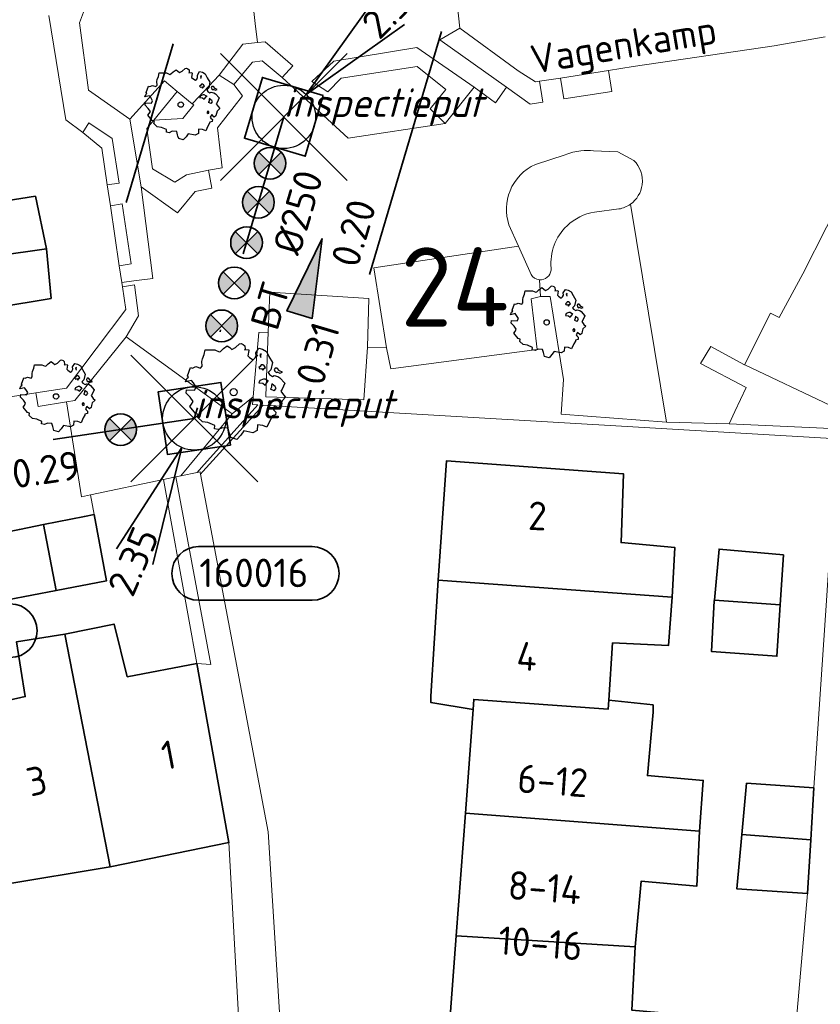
# Model space of a CAD drawing. Header units: metres. Extents: x 152391 to 157968, y 462336 to 467280.
# Tile 436 of 656: x 153842 to 153880, y 466504 to 466550. Entities that reach past the tile are written whole.
import ezdxf
from ezdxf.enums import TextEntityAlignment as Align

# ---------------------------------------------------------------- set-up
doc = ezdxf.new("R2010")
doc.units = ezdxf.units.M
doc.header["$LTSCALE"] = 0.75
doc.header["$PDMODE"] = 3
doc.header["$PDSIZE"] = 3
doc.linetypes.add('RI-VWA_BETON', pattern=[19, 9, -5, 0, -5])
doc.layers.get('0').update_dxf_attribs({"lineweight": 25})
doc.layers.get('defpoints').update_dxf_attribs({"lineweight": 25})
for name, color, linetype, lineweight in [('B-GV-GR-BOOM-S', 252, 'Continuous', 25), ('B-WE-GR-BEPLANTING_CULTUUR_BOSPLANTSOEN-GV', 251, 'Continuous', 18), ('B-WE-GR-GROENVOORZIENING-GV', 251, 'Continuous', 18), ('B-WE-GR-HAAG-GV', 251, 'Continuous', 13), ('B-WE-OG-BEBOUWING-GV', 6, 'Continuous', 35), ('B-WE-OG-BEBOUWING-T18', 1, 'Continuous', 18), ('B-WE-OG-TOPOGRAFIE-T18', 1, 'Continuous', 18), ('B-WE-VH-VERHARDING_BETONSTRAATSTEEN-GV', 251, 'Continuous', 18), ('B-WE-VH-VERHARDING_TEGEL-GV', 251, 'Continuous', 18), ('N-OI-RI-T50', 130, 'Continuous', 50), ('N-OI-RI-VWA_PUTNUMMER-S @ 0.75', 36, 'Continuous', 35), ('N-OI-RI-VWA_RIOOLPUT_INSPECTIEPUT-S', 36, 'Continuous', 35), ('N-OI-RI-VWA_STROOMRICHTING-S @ 0.75', 36, 'Continuous', 35), ('N-OI-RI-VWA_TRANSPORTLEIDING_BETON_250-G', 36, 'RI-VWA_BETON', 35), ('N-RO-KG-GRENS_WERK-G', 7, 'XX-WERKGRENS', 35)]:
    doc.layers.add(name, color=color, linetype=linetype, lineweight=lineweight)
doc.layers.add('inspectieput', color=7, linetype='Continuous', plot=False)
doc.layers.add('N-OI-RI-VRIJVERVAL_HULPSTUK-S', color=210, linetype='Continuous', lineweight=35, plot=False)
doc.styles.add('NLCS-ISO', font='isocpeur.ttf')
doc.styles.add('NLCS-ISO-M750-T18', font='NLCS-ISO.ttf', dxfattribs={"height": 1.35})
doc.styles.add('NLCS-ISO-M750-T18_CURSIEF', font='NLCS-ISO.ttf', dxfattribs={"oblique": 15, "height": 1.35})
doc.styles.add('NLCS-ISO-M750-T50', font='NLCS-ISO.ttf', dxfattribs={"height": 3.75})
doc.linetypes.add('XX-WERKGRENS', pattern='A,0,[137,NLCS.SHX,S=0.1,R=0,X=-1.1,Y=-1.35],-6', length=6)

# ---------------------------------------------------------------- blocks, each defined once
blk = doc.blocks.new('*U103')
at = {"ltscale": 0.1}
blk.add_hatch(color=256, dxfattribs=at).paths.add_polyline_path([(2.5, 0), (-2.5, -0.833), (-2.5, 0.833)])
at = {"ltscale": 0.1, "flags": 128}
blk.add_lwpolyline([(2.5, 0), (-2.5, -0.833), (-2.5, 0.833)], close=True, dxfattribs=at)
at = {"ltscale": 0.1, "style": 'NLCS-ISO'}
for tag, p in [('BOBL', (-9.14, -3.24)), ('MAT', (-1, -3.74))]:
    blk.add_attdef(tag, text='', height=1.8, dxfattribs=at).set_placement(p, align=Align.BOTTOM_RIGHT)
for tag, p in [('BOBR', (6.59, -3.241)), ('DIA', (1, -3.74))]:
    blk.add_attdef(tag, text='', height=1.8, dxfattribs=at).set_placement(p, align=Align.BOTTOM_LEFT)
at = {"layer": 'defpoints', "ltscale": 0.1, "style": 'NLCS-ISO', "flags": 1}
blk.add_attdef('JVA', text='', height=1.8, dxfattribs=at).set_placement((0, -1), align=Align.TOP_CENTER)
blk = doc.blocks.new('*U223')
at = {"ltscale": 0.1}
blk.add_hatch(color=256, dxfattribs=at).paths.add_polyline_path([(2.5, 0), (-2.5, -0.833), (-2.5, 0.833)])
at = {"ltscale": 0.1, "flags": 128}
blk.add_lwpolyline([(2.5, 0), (-2.5, -0.833), (-2.5, 0.833)], close=True, dxfattribs=at)
at = {"ltscale": 0.1, "style": 'NLCS-ISO'}
for tag, p in [('MAT', (-1, 0.5)), ('BOBL', (-2.561, -3.24))]:
    blk.add_attdef(tag, text='', height=1.8, dxfattribs=at).set_placement(p, align=Align.BOTTOM_RIGHT)
for tag, p in [('DIA', (1, 0.5)), ('BOBR', (1.293, -3.241))]:
    blk.add_attdef(tag, text='', height=1.8, dxfattribs=at).set_placement(p, align=Align.BOTTOM_LEFT)
at = {"layer": 'defpoints', "ltscale": 0.1, "style": 'NLCS-ISO', "flags": 1}
blk.add_attdef('JVA', text='', height=1.8, dxfattribs=at).set_placement((0, -1), align=Align.TOP_CENTER)
blk = doc.blocks.new('*U269')
for q in [(8.096, -5.125), (9.146, -2.856)]:
    blk.add_line((1.815, -0.84), q)
blk.add_lwpolyline([(24.943, -9.597), (17.785, -9.597, -1), (17.785, -6.213), (24.943, -6.213, -1)], format="xyb", close=True)
at = {"ltscale": 0.1, "style": 'NLCS-ISO'}
blk.add_attdef('PUTHGT', text='', height=1.8, rotation=335.16301, dxfattribs=at).set_placement((6.929, -3.238), align=Align.MIDDLE_LEFT)
blk.add_attdef('PUTNR', text='', height=1.8, dxfattribs=at).set_placement((21.467, -6.073), align=Align.MIDDLE_CENTER)
blk = doc.blocks.new('B-SRI-PUT_VWA-SO')
at = {"flags": 128}
blk.add_lwpolyline([(-2, 2), (2, 2), (2, -2), (-2, -2)], close=True, dxfattribs=at)
at = {"lineweight": -3, "flags": 128}
blk.add_lwpolyline([(2, -2), (2, 2), (-2, 2), (-2, -2)], close=True, dxfattribs=at)
at = {"lineweight": -3}
blk.add_circle((0, 0), 2, dxfattribs=at)
blk = doc.blocks.new('*U270')
for q in [(-4.908, -8.23), (-2.612, -9.219)]:
    blk.add_line((-0.792, -1.837), q)
blk.add_lwpolyline([(0.273, -11.465), (7.431, -11.465, 1), (7.431, -8.081), (0.273, -8.081, 1)], format="xyb", close=True)
at = {"ltscale": 0.1, "style": 'NLCS-ISO'}
blk.add_attdef('PUTHGT', text='', height=1.8, rotation=66.68685, dxfattribs=at).set_placement((-4.711, -11.002), align=Align.MIDDLE_LEFT)
blk.add_attdef('PUTNR', text='', height=1.8, dxfattribs=at).set_placement((3.75, -7.941), align=Align.MIDDLE_CENTER)
blk = doc.blocks.new('*U398')
for q in [(5.834, 7.601), (7.601, 5.834)]:
    blk.add_line((1.414, 1.414), q)
blk.add_lwpolyline([(5.642, 13.146), (-1.516, 13.146, 1), (-1.516, 9.761), (5.642, 9.761, 1)], format="xyb", close=True)
at = {"ltscale": 0.1, "style": 'NLCS-ISO'}
blk.add_attdef('PUTHGT', text='', height=1.8, rotation=45, dxfattribs=at).set_placement((5.388, 5.428), align=Align.MIDDLE_LEFT)
blk.add_attdef('PUTNR', text='', height=1.8, dxfattribs=at).set_placement((2.165, 11.421), align=Align.MIDDLE_CENTER)
blk = doc.blocks.new('SRI-HULP')
h = blk.add_hatch(color=256)
h.dxf.hatch_style = 1
h.paths.add_polyline_path([(-0.707, 0.707, 0.198912), (-1, 0, 0.198912), (-0.707, -0.707), (0, 0)])
h = blk.add_hatch(color=256)
h.dxf.hatch_style = 1
h.paths.add_polyline_path([(1, 0, 0.198912), (0.707, 0.707), (0, 0), (0.707, -0.707, 0.198912)])
for p, q in [((-0.707, 0.707), (0.707, -0.707)), ((-0.707, -0.707), (0.707, 0.707))]:
    blk.add_line(p, q)
blk.add_circle((0, 0), 1)
blk = doc.blocks.new('ACMAP_ANN_TEMPLATE_type knoop')
at = {"layer": 'defpoints', "style": 'NLCS-ISO-M750-T18_CURSIEF', "oblique": 15}
blk.add_attdef('type_knoop', (0, 0), '', height=1.35, dxfattribs=at)
blk = doc.blocks.new('SGR-BOOM_21_30')
at = {"linetype": 'Continuous'}
for p, q in [((-1.051, 1.335), (-1.016, 1.499)), ((-1.016, 1.499), (-0.668, 1.499)), ((-0.668, 1.499), (-0.516, 1.433)), ((-0.516, 1.433), (-0.47, 1.45)), ((-0.47, 1.45), (-0.365, 1.548)), ((-0.365, 1.548), (-0.226, 1.647)), ((-0.226, 1.647), (-0.133, 1.581)), ((-0.133, 1.581), (-0.063, 1.515)), ((-0.063, 1.515), (0.065, 1.581)), ((0.065, 1.581), (0.205, 1.712)), ((0.205, 1.712), (0.263, 1.729)), ((0.263, 1.729), (0.333, 1.696)), ((0.333, 1.696), (0.391, 1.647)), ((0.402, 1.532), (0.379, 1.499)), ((0.379, 1.499), (0.53, 1.515)), ((0.391, 1.647), (0.402, 1.532)), ((0.542, 1.483), (0.507, 1.285)), ((0.53, 1.515), (0.542, 1.483)), ((0.786, 1.4), (0.891, 1.565)), ((0.798, 1.285), (0.786, 1.4)), ((0.891, 1.565), (1.019, 1.532)), ((1.019, 1.532), (1.158, 1.45)), ((1.158, 1.45), (1.251, 1.269)), ((-1.133, 1.088), (-1.109, 1.187)), ((-1.121, 0.924), (-1.133, 1.088)), ((-1.109, 1.187), (-1.051, 1.335)), ((0.507, 1.285), (0.565, 1.236)), ((0.565, 1.236), (0.693, 1.154)), ((0.693, 1.154), (0.751, 1.203)), ((0.751, 1.203), (0.798, 1.285)), ((0.972, 1.368), (0.926, 1.335)), ((0.926, 1.335), (0.949, 1.253)), ((0.972, 0.973), (0.937, 0.908)), ((0.949, 1.253), (0.961, 1.236)), ((0.961, 1.269), (0.972, 1.368)), ((1.03, 0.973), (0.972, 0.973)), ((1.077, 0.94), (1.03, 0.973)), ((1.124, 0.875), (1.077, 0.94)), ((1.251, 1.269), (1.379, 1.055)), ((1.379, 1.055), (1.321, 0.793)), ((-1.703, 0.365), (-1.656, 0.48)), ((-1.656, 0.48), (-1.598, 0.53)), ((-1.633, 0.579), (-1.528, 0.875)), ((-1.598, 0.53), (-1.633, 0.579)), ((-1.528, 0.875), (-1.458, 0.858)), ((-1.458, 0.858), (-1.342, 0.908)), ((-1.342, 0.908), (-1.179, 0.858)), ((-1.179, 0.858), (-1.121, 0.924)), ((0.937, 0.908), (0.891, 0.875)), ((0.891, 0.875), (0.926, 0.825)), ((0.926, 0.825), (0.984, 0.842)), ((0.984, 0.842), (1.03, 0.776)), ((1.03, 0.776), (1.077, 0.842)), ((1.077, 0.842), (1.124, 0.875)), ((1.321, 0.793), (1.228, 0.694)), ((1.228, 0.694), (1.275, 0.628)), ((1.275, 0.628), (1.379, 0.563)), ((1.379, 0.563), (1.438, 0.595)), ((1.472, 0.858), (1.438, 0.809)), ((1.438, 0.809), (1.461, 0.743)), ((1.438, 0.595), (1.565, 0.563)), ((1.461, 0.743), (1.531, 0.694)), ((1.542, 0.858), (1.472, 0.858)), ((1.531, 0.727), (1.635, 0.678)), ((1.531, 0.694), (1.542, 0.727)), ((1.624, 0.76), (1.542, 0.858)), ((1.565, 0.563), (1.635, 0.513)), ((1.728, 0.71), (1.624, 0.76)), ((1.635, 0.678), (1.728, 0.71)), ((1.635, 0.513), (1.81, 0.316)), ((-1.493, 0.415), (-1.703, 0.365)), ((-1.679, -0.029), (-1.668, 0.086)), ((-1.668, 0.086), (-1.389, 0.07)), ((-1.423, 0.333), (-1.493, 0.415)), ((-1.33, 0.185), (-1.423, 0.333)), ((-1.389, 0.07), (-1.33, 0.185)), ((0.926, 0.415), (0.891, 0.333)), ((0.891, 0.333), (1.03, 0.316)), ((1.054, 0.464), (0.926, 0.415)), ((1.03, 0.316), (1.112, 0.251)), ((1.112, 0.464), (1.054, 0.464)), ((1.217, 0.398), (1.112, 0.464)), ((1.112, 0.251), (1.205, 0.365)), ((1.205, 0.365), (1.24, 0.415)), ((1.344, 0.185), (1.31, 0.103)), ((1.434, 0.049), (1.31, 0.103)), ((1.356, 0.3), (1.344, 0.234)), ((1.344, 0.234), (1.344, 0.185)), ((1.426, 0.234), (1.356, 0.3)), ((1.472, 0.201), (1.426, 0.234)), ((1.434, 0.049), (1.507, 0.136)), ((1.507, 0.136), (1.472, 0.201)), ((1.717, 0.103), (1.67, 0.037)), ((1.67, 0.037), (1.763, -0.094)), ((1.81, 0.316), (1.717, 0.103)), ((-1.54, -0.177), (-1.679, -0.029)), ((-1.551, -0.505), (-1.493, -0.423)), ((-1.435, -0.324), (-1.54, -0.177)), ((-1.493, -0.423), (-1.435, -0.324)), ((1.286, -0.292), (1.24, -0.357)), ((1.24, -0.357), (1.251, -0.423)), ((1.263, -0.423), (1.333, -0.407)), ((1.333, -0.341), (1.286, -0.292)), ((1.333, -0.407), (1.333, -0.341)), ((1.682, -0.423), (1.658, -0.522)), ((1.717, -0.308), (1.682, -0.423)), ((1.845, -0.177), (1.717, -0.308)), ((1.763, -0.094), (1.845, -0.177)), ((-1.354, -0.752), (-1.551, -0.505)), ((-1.249, -0.784), (-1.354, -0.752)), ((-1.272, -0.899), (-1.249, -0.784)), ((-1.109, -1.047), (-1.272, -0.899)), ((1.356, -0.883), (1.286, -1.014)), ((1.368, -0.834), (1.356, -0.883)), ((1.484, -0.801), (1.368, -0.834)), ((1.461, -0.472), (1.391, -0.587)), ((1.391, -0.587), (1.426, -0.637)), ((1.426, -0.637), (1.496, -0.702)), ((1.577, -0.587), (1.461, -0.472)), ((1.496, -0.702), (1.484, -0.801)), ((1.658, -0.522), (1.577, -0.587)), ((-0.912, -1.08), (-1.109, -1.047)), ((-0.668, -1.179), (-0.912, -1.08)), ((-0.679, -1.294), (-0.668, -1.179)), ((-0.551, -1.326), (-0.679, -1.294)), ((-0.4, -1.261), (-0.551, -1.326)), ((-0.191, -1.277), (-0.4, -1.261)), ((-0.156, -1.425), (-0.191, -1.277)), ((0.356, -1.376), (0.251, -1.524)), ((0.682, -1.441), (0.356, -1.376)), ((0.833, -1.359), (0.682, -1.441)), ((0.844, -1.162), (0.833, -1.359)), ((1.03, -1.179), (0.844, -1.162)), ((1.182, -1.244), (1.03, -1.179)), ((1.286, -1.014), (1.182, -1.244)), ((-0.133, -1.491), (-0.156, -1.425)), ((-0.098, -1.606), (-0.133, -1.491)), ((0.112, -1.671), (-0.098, -1.606)), ((0.251, -1.524), (0.112, -1.671))]:
    blk.add_line(p, q, dxfattribs=at)
blk.add_circle((0, 0), 0.126, dxfattribs=at)
blk = doc.blocks.new('SGR-BOOM_31_50')
at = {"linetype": 'Continuous'}
for p, q in [((-1.402, 1.78), (-1.355, 1.999)), ((-1.355, 1.999), (-0.89, 1.999)), ((-0.89, 1.999), (-0.688, 1.911)), ((-0.688, 1.911), (-0.626, 1.933)), ((-0.626, 1.933), (-0.487, 2.064)), ((-0.487, 2.064), (-0.301, 2.196)), ((-0.301, 2.196), (-0.177, 2.108)), ((-0.177, 2.108), (-0.084, 2.02)), ((-0.084, 2.02), (0.087, 2.108)), ((0.087, 2.108), (0.273, 2.283)), ((0.273, 2.283), (0.351, 2.305)), ((0.351, 2.305), (0.444, 2.261)), ((0.444, 2.261), (0.521, 2.196)), ((0.537, 2.042), (0.506, 1.999)), ((0.506, 1.999), (0.707, 2.02)), ((0.521, 2.196), (0.537, 2.042)), ((0.723, 1.977), (0.676, 1.714)), ((0.707, 2.02), (0.723, 1.977)), ((1.048, 1.867), (1.188, 2.086)), ((1.064, 1.714), (1.048, 1.867)), ((1.188, 2.086), (1.358, 2.042)), ((1.358, 2.042), (1.545, 1.933)), ((1.545, 1.933), (1.669, 1.692)), ((-1.51, 1.451), (-1.479, 1.582)), ((-1.495, 1.232), (-1.51, 1.451)), ((-1.479, 1.582), (-1.402, 1.78)), ((0.676, 1.714), (0.754, 1.648)), ((0.754, 1.648), (0.924, 1.539)), ((0.924, 1.539), (1.002, 1.604)), ((1.002, 1.604), (1.064, 1.714)), ((1.296, 1.823), (1.234, 1.78)), ((1.234, 1.78), (1.265, 1.67)), ((1.265, 1.67), (1.281, 1.648)), ((1.281, 1.692), (1.296, 1.823)), ((1.669, 1.692), (1.839, 1.407)), ((1.839, 1.407), (1.762, 1.057)), ((-2.177, 0.772), (-2.038, 1.166)), ((-2.038, 1.166), (-1.944, 1.144)), ((-1.944, 1.144), (-1.789, 1.21)), ((-1.789, 1.21), (-1.572, 1.144)), ((-1.572, 1.144), (-1.495, 1.232)), ((1.25, 1.21), (1.188, 1.166)), ((1.188, 1.166), (1.234, 1.101)), ((1.234, 1.101), (1.312, 1.122)), ((1.296, 1.298), (1.25, 1.21)), ((1.374, 1.298), (1.296, 1.298)), ((1.312, 1.122), (1.374, 1.035)), ((1.436, 1.254), (1.374, 1.298)), ((1.374, 1.035), (1.436, 1.122)), ((1.498, 1.166), (1.436, 1.254)), ((1.436, 1.122), (1.498, 1.166)), ((1.762, 1.057), (1.638, 0.925)), ((1.963, 1.144), (1.917, 1.079)), ((1.917, 1.079), (1.948, 0.991)), ((1.948, 0.991), (2.041, 0.925)), ((2.056, 1.144), (1.963, 1.144)), ((2.041, 0.969), (2.18, 0.903)), ((2.041, 0.925), (2.056, 0.969)), ((2.165, 1.013), (2.056, 1.144)), ((2.304, 0.947), (2.165, 1.013)), ((2.18, 0.903), (2.304, 0.947)), ((-2.27, 0.487), (-2.208, 0.641)), ((-1.991, 0.553), (-2.27, 0.487)), ((-2.208, 0.641), (-2.131, 0.706)), ((-2.131, 0.706), (-2.177, 0.772)), ((-1.898, 0.444), (-1.991, 0.553)), ((1.234, 0.553), (1.188, 0.444)), ((1.405, 0.619), (1.234, 0.553)), ((1.483, 0.619), (1.405, 0.619)), ((1.622, 0.531), (1.483, 0.619)), ((1.483, 0.334), (1.607, 0.487)), ((1.607, 0.487), (1.653, 0.553)), ((1.638, 0.925), (1.7, 0.838)), ((1.7, 0.838), (1.839, 0.75)), ((1.839, 0.75), (1.917, 0.794)), ((1.917, 0.794), (2.087, 0.75)), ((2.087, 0.75), (2.18, 0.684)), ((2.18, 0.684), (2.413, 0.422)), ((-2.239, -0.038), (-2.224, 0.115)), ((-2.224, 0.115), (-1.851, 0.093)), ((-1.774, 0.246), (-1.898, 0.444)), ((-1.851, 0.093), (-1.774, 0.246)), ((1.188, 0.444), (1.374, 0.422)), ((1.374, 0.422), (1.483, 0.334)), ((1.793, 0.246), (1.746, 0.137)), ((1.911, 0.065), (1.746, 0.137)), ((1.808, 0.4), (1.793, 0.312)), ((1.793, 0.312), (1.793, 0.246)), ((1.901, 0.312), (1.808, 0.4)), ((1.963, 0.268), (1.901, 0.312)), ((1.911, 0.065), (2.01, 0.181)), ((2.01, 0.181), (1.963, 0.268)), ((2.289, 0.137), (2.227, 0.049)), ((2.227, 0.049), (2.351, -0.126)), ((2.413, 0.422), (2.289, 0.137)), ((-2.053, -0.235), (-2.239, -0.038)), ((-1.913, -0.433), (-2.053, -0.235)), ((-1.991, -0.564), (-1.913, -0.433)), ((1.715, -0.389), (1.653, -0.476)), ((1.777, -0.454), (1.715, -0.389)), ((1.777, -0.542), (1.777, -0.454)), ((2.289, -0.411), (2.242, -0.564)), ((2.459, -0.235), (2.289, -0.411)), ((2.351, -0.126), (2.459, -0.235)), ((-2.069, -0.673), (-1.991, -0.564)), ((-1.805, -1.002), (-2.069, -0.673)), ((1.653, -0.476), (1.669, -0.564)), ((1.684, -0.564), (1.777, -0.542)), ((1.948, -0.63), (1.855, -0.783)), ((1.855, -0.783), (1.901, -0.849)), ((1.901, -0.849), (1.994, -0.936)), ((2.103, -0.783), (1.948, -0.63)), ((2.211, -0.695), (2.103, -0.783)), ((2.242, -0.564), (2.211, -0.695)), ((-1.665, -1.046), (-1.805, -1.002)), ((-1.696, -1.199), (-1.665, -1.046)), ((-1.479, -1.396), (-1.696, -1.199)), ((-1.216, -1.44), (-1.479, -1.396)), ((1.715, -1.352), (1.576, -1.659)), ((1.808, -1.177), (1.715, -1.352)), ((1.824, -1.112), (1.808, -1.177)), ((1.979, -1.068), (1.824, -1.112)), ((1.994, -0.936), (1.979, -1.068)), ((-0.89, -1.571), (-1.216, -1.44)), ((-0.906, -1.725), (-0.89, -1.571)), ((-0.735, -1.769), (-0.906, -1.725)), ((-0.533, -1.681), (-0.735, -1.769)), ((-0.254, -1.703), (-0.533, -1.681)), ((-0.208, -1.9), (-0.254, -1.703)), ((0.475, -1.834), (0.335, -2.031)), ((0.909, -1.922), (0.475, -1.834)), ((1.11, -1.812), (0.909, -1.922)), ((1.126, -1.55), (1.11, -1.812)), ((1.374, -1.571), (1.126, -1.55)), ((1.576, -1.659), (1.374, -1.571)), ((-0.177, -1.988), (-0.208, -1.9)), ((-0.13, -2.141), (-0.177, -1.988)), ((0.149, -2.229), (-0.13, -2.141)), ((0.335, -2.031), (0.149, -2.229))]:
    blk.add_line(p, q, dxfattribs=at)
blk.add_circle((0, 0), 0.169, dxfattribs=at)

msp = doc.modelspace()

# ---------------------------------------------------------------- linework, layer by layer
at = {"layer": 'B-WE-GR-BEPLANTING_CULTUUR_BOSPLANTSOEN-GV'}
msp.add_lwpolyline([(153849.503, 466528.845), (153850.268, 466529.007), (153850.479, 466529.242), (153853.142, 466532.205), (153852.887, 466532.22), (153852.919, 466532.582), (153851.932, 466531.772), (153850.266, 466529.765)], close=True, dxfattribs=at)
at = {"layer": 'B-WE-GR-GROENVOORZIENING-GV'}
for points in [[(153866.466, 466547.503), (153866.272, 466547.473), (153865.457, 466547.997), (153862.695, 466550.016), (153861.75, 466549.461), (153864.903, 466547.219), (153866.024, 466546.422), (153866.617, 466546.514)], [(153853.127, 466549.331), (153852.441, 466549.258), (153851.311, 466547.798), (153852.013, 466547.356), (153852.898, 466548.414), (153853.346, 466548.469), (153854.301, 466547.68), (153854.793, 466548.234), (153853.486, 466549.369)], [(153862.029, 466547.112), (153861.292, 466546.205), (153861.997, 466545.513), (153863.373, 466547.226), (153860.663, 466549.095), (153856.734, 466548.455), (153855.698, 466547.495), (153856.451, 466547.003), (153857.091, 466547.659), (153860.672, 466548.197)], [(153869.725, 466548.02), (153867.455, 466547.657), (153867.605, 466546.668), (153869.878, 466547.021), (153869.727, 466548.01)], [(153847.631, 466542.515), (153849.338, 466541.284), (153850.174, 466542.292), (153850.97, 466542.45), (153850.811, 466543.298), (153849.767, 466543.087), (153849.223, 466542.732), (153848.17, 466543.37), (153847.9, 466545.265), (153848.223, 466545.664), (153849.326, 466547.028), (153848.723, 466547.521), (153847.098, 466545.706)], [(153848.223, 466545.664), (153849.593, 466545.746), (153850.114, 466546.384), (153850.04, 466546.444), (153849.326, 466547.028)], [(153846.025, 466542.604), (153846.58, 466542.692), (153846.261, 466544.798), (153845.157, 466545.536), (153844.863, 466545.083), (153845.768, 466544.343)], [(153846.171, 466541.615), (153846.592, 466538.772), (153847.159, 466538.865), (153846.73, 466541.703)], [(153846.738, 466537.783), (153846.896, 466536.714), (153844.097, 466532.988), (153842.654, 466532.773), (153842.761, 466532.125), (153844.104, 466532.339), (153844.49, 466532.401), (153846.91, 466535.415), (153847.497, 466536.42), (153847.305, 466537.875)], [(153848.679, 466528.671), (153850.251, 466519.971), (153850.914, 466519.924), (153849.273, 466528.797)]]:
    msp.add_lwpolyline(points, close=True, dxfattribs=at)
msp.add_lwpolyline([(153880.576, 466531.066), (153875.428, 466531.307), (153872.461, 466531.389), (153867.48, 466531.757), (153867.602, 466533.397), (153867.394, 466534.682), (153866.967, 466537.325), (153866.514, 466537.321), (153866.072, 466537.216), (153866.346, 466534.821), (153859.431, 466533.899), (153859.221, 466534.896), (153858.324, 466534.936), (153858.152, 466532.437), (153853.517, 466532.588), (153853.518, 466532.623), (153853.634, 466535.636), (153853.185, 466535.631), (153852.919, 466532.582), (153852.887, 466532.22), (153853.142, 466532.205), (153850.479, 466529.242), (153850.268, 466529.007), (153850.411, 466529.037), (153850.417, 466529.009), (153850.434, 466528.92), (153850.546, 466529.044), (153853.4, 466532.19), (153880.548, 466530.599)], dxfattribs=at)
at = {"layer": 'B-WE-GR-HAAG-GV'}
for points in [[(153866.466, 466547.503), (153866.272, 466547.473), (153865.457, 466547.997), (153862.695, 466550.016), (153861.75, 466549.461), (153864.903, 466547.219), (153866.024, 466546.422), (153866.617, 466546.514)], [(153853.127, 466549.331), (153852.441, 466549.258), (153851.311, 466547.798), (153852.013, 466547.356), (153852.898, 466548.414), (153853.346, 466548.469), (153854.301, 466547.68), (153854.793, 466548.234), (153853.486, 466549.369)], [(153862.029, 466547.112), (153861.292, 466546.205), (153861.997, 466545.513), (153863.373, 466547.226), (153860.663, 466549.095), (153856.734, 466548.455), (153855.698, 466547.495), (153856.451, 466547.003), (153857.091, 466547.659), (153860.672, 466548.197)], [(153869.725, 466548.02), (153867.455, 466547.657), (153867.605, 466546.668), (153869.878, 466547.021), (153869.727, 466548.01)], [(153847.631, 466542.515), (153849.338, 466541.284), (153850.174, 466542.292), (153850.97, 466542.45), (153850.811, 466543.298), (153849.767, 466543.087), (153849.223, 466542.732), (153848.17, 466543.37), (153847.9, 466545.265), (153848.223, 466545.664), (153849.326, 466547.028), (153848.723, 466547.521), (153847.098, 466545.706)], [(153844.863, 466545.083), (153845.768, 466544.343), (153846.025, 466542.604), (153846.58, 466542.692), (153846.261, 466544.798), (153845.157, 466545.536)], [(153846.592, 466538.772), (153847.159, 466538.865), (153846.73, 466541.703), (153846.171, 466541.615)], [(153846.738, 466537.783), (153846.896, 466536.714), (153844.097, 466532.988), (153842.654, 466532.773), (153842.761, 466532.125), (153844.104, 466532.339), (153844.49, 466532.401), (153846.91, 466535.415), (153847.497, 466536.42), (153847.305, 466537.875)], [(153848.679, 466528.671), (153850.251, 466519.971), (153850.914, 466519.924), (153849.273, 466528.797)]]:
    msp.add_lwpolyline(points, close=True, dxfattribs=at)
msp.add_lwpolyline([(153880.576, 466531.066), (153875.428, 466531.307), (153872.461, 466531.389), (153867.48, 466531.757), (153867.602, 466533.397), (153867.394, 466534.682), (153866.967, 466537.325), (153866.514, 466537.321), (153866.072, 466537.216), (153866.346, 466534.821), (153859.431, 466533.899), (153859.221, 466534.896), (153858.324, 466534.936), (153858.152, 466532.437), (153853.517, 466532.588), (153853.518, 466532.623), (153853.634, 466535.636), (153853.185, 466535.631), (153852.919, 466532.582), (153852.887, 466532.22), (153853.142, 466532.205), (153850.479, 466529.242), (153850.268, 466529.007), (153850.411, 466529.037), (153850.417, 466529.009), (153850.434, 466528.92), (153850.546, 466529.044), (153853.4, 466532.19), (153880.548, 466530.599)], dxfattribs=at)
at = {"layer": 'B-WE-OG-BEBOUWING-GV'}
for points in [[(153831.164, 466543.167), (153831.909, 466537.982), (153843.149, 466539.577), (153842.628, 466542.069), (153839.943, 466541.646), (153839.416, 466544.736), (153839.464, 466544.936), (153837.476, 466544.57), (153837.513, 466544.356), (153831.131, 466543.394)], [(153843.149, 466539.577), (153831.909, 466537.982), (153832.907, 466532.25), (153841.163, 466533.52), (153840.784, 466536.811), (153843.37, 466537.233)], [(153861.669, 466523.915), (153872.732, 466523.113), (153872.86, 466525.46), (153870.318, 466525.688), (153870.438, 466528.933), (153862.066, 466529.559)], [(153843.012, 466526.541), (153843.614, 466523.427), (153845.982, 466523.877), (153845.406, 466527.016), (153844.945, 466526.925)], [(153843.614, 466523.427), (153843.012, 466526.541), (153841.869, 466526.314), (153840.683, 466526.078), (153841.085, 466524.093), (153841.309, 466522.988)], [(153877.843, 466522.743), (153877.993, 466525.106), (153874.953, 466525.379), (153874.729, 466522.968)], [(153872.732, 466523.113), (153861.669, 466523.915), (153861.321, 466518.421), (153861.324, 466518.121), (153863.319, 466517.789), (153863.354, 466518.275), (153869.711, 466517.817), (153869.739, 466518.244), (153869.914, 466520.942), (153872.554, 466520.815)], [(153874.729, 466522.968), (153874.726, 466522.931), (153874.599, 466520.533), (153877.688, 466520.311), (153877.843, 466522.743)], [(153844.013, 466521.364), (153846.156, 466510.351), (153851.773, 466511.498), (153850.251, 466519.971), (153846.97, 466519.343), (153846.35, 466521.834)], [(153839.284, 466515.782), (153839.533, 466515.83), (153840.766, 466509.463), (153841.034, 466509.507), (153846.156, 466510.351), (153844.013, 466521.364), (153841.726, 466520.995), (153842.148, 466518.403), (153839.166, 466517.728), (153838.917, 466517.776)], [(153862.966, 466512.894), (153874.029, 466512.042), (153874.206, 466514.44), (153871.565, 466514.666), (153871.836, 466517.664), (153871.833, 466518.013), (153869.739, 466518.244), (153869.711, 466517.817), (153863.354, 466518.275), (153863.319, 466517.789)], [(153876.03, 466511.888), (153879.29, 466511.637), (153879.439, 466514.086), (153876.249, 466514.308)], [(153874.029, 466512.042), (153862.966, 466512.894), (153862.521, 466507.099), (153870.992, 466506.574), (153871.262, 466509.672), (153873.904, 466509.445)], [(153879.29, 466511.637), (153876.03, 466511.888), (153875.797, 466509.312), (153879.136, 466509.092)], [(153862.521, 466507.099), (153862.122, 466501.818), (153873.129, 466501.07), (153873.191, 466501.876), (153873.312, 466503.35), (153870.82, 466503.578), (153870.992, 466506.574)]]:
    msp.add_lwpolyline(points, close=True, dxfattribs=at)
at = {"layer": 'B-WE-VH-VERHARDING_BETONSTRAATSTEEN-GV'}
for points in [[(153850.079, 466546.486), (153851.311, 466547.798), (153852.441, 466549.258), (153853.127, 466549.331), (153853.023, 466550.243), (153852.91, 466551.237), (153851.227, 466550.997), (153849.279, 466552.25), (153848.724, 466552.066), (153845.888, 466551.736), (153845.844, 466551.187), (153844.998, 466551.028), (153844.708, 466550.276), (153845.141, 466547.084), (153847.098, 466545.706), (153848.723, 466547.521), (153849.326, 466547.028), (153850.04, 466546.444)], [(153880.225, 466532.171), (153881.594, 466534.582), (153881.994, 466534.437), (153885.064, 466540.762), (153881.157, 466542.769), (153880.033, 466540.607), (153878.909, 466538.398), (153877.789, 466536.34), (153877.389, 466536.536), (153876.16, 466534.098), (153876.169, 466534.093)], [(153853.634, 466535.636), (153853.518, 466532.623), (153853.517, 466532.588), (153858.152, 466532.437), (153858.324, 466534.936), (153858.398, 466537.234), (153853.713, 466537.536)]]:
    msp.add_lwpolyline(points, close=True, dxfattribs=at)
for points in [[(153879.976, 466549.603), (153877.551, 466549.174), (153870.885, 466548.204), (153869.725, 466548.02), (153869.727, 466548.01), (153869.878, 466547.021), (153867.605, 466546.668), (153867.455, 466547.657), (153866.466, 466547.503), (153866.617, 466546.514), (153866.024, 466546.422), (153864.903, 466547.219), (153864.38, 466546.483), (153863.373, 466547.226), (153861.997, 466545.513), (153857.421, 466544.816), (153854.301, 466547.68), (153853.346, 466548.469), (153852.898, 466548.414), (153852.013, 466547.356), (153852.417, 466546.811), (153851.238, 466545.3), (153851.458, 466543.404), (153850.811, 466543.298)], [(153870.918, 466543.765), (153870.167, 466544.167), (153869.019, 466544.218)], [(153869.019, 466544.218), (153870.167, 466544.167), (153870.918, 466543.765)], [(153867.668, 466544.02), (153866.268, 466543.573)], [(153866.268, 466543.573), (153867.668, 466544.02)], [(153850.811, 466543.298), (153850.97, 466542.45), (153850.174, 466542.292), (153849.338, 466541.284), (153847.631, 466542.515), (153848.176, 466538.175), (153847.28, 466538.066), (153846.707, 466537.996), (153846.738, 466537.783), (153847.305, 466537.875), (153847.497, 466536.42), (153846.91, 466535.415), (153851.932, 466531.772), (153852.919, 466532.582), (153853.185, 466535.631), (153853.634, 466535.636), (153853.713, 466537.536), (153858.398, 466537.234), (153858.324, 466534.936), (153859.221, 466534.896), (153858.633, 466538.687), (153865.469, 466539.7), (153865.013, 466540.723)], [(153866.56, 466538.122), (153866.464, 466538.12), (153866.514, 466537.321), (153866.967, 466537.325), (153867.394, 466534.682), (153867.602, 466533.397), (153867.48, 466531.757), (153872.461, 466531.389), (153870.758, 466541.693)], [(153869.064, 466541.317), (153870.215, 466541.465)], [(153870.215, 466541.465), (153869.064, 466541.317)], [(153870.758, 466541.693), (153872.461, 466531.389), (153875.428, 466531.307), (153875.698, 466531.885), (153876.23, 466533.027), (153874.076, 466534.153), (153874.565, 466534.958), (153876.16, 466534.098), (153877.389, 466536.536), (153877.789, 466536.34), (153878.909, 466538.398), (153880.033, 466540.607)], [(153865.013, 466540.723), (153865.469, 466539.7)], [(153866.06, 466538.373), (153865.469, 466539.7), (153858.633, 466538.687), (153859.221, 466534.896), (153859.431, 466533.899), (153866.346, 466534.821), (153866.072, 466537.216), (153866.514, 466537.321), (153866.464, 466538.12)], [(153865.469, 466539.7), (153866.06, 466538.373)], [(153866.464, 466538.12), (153866.56, 466538.122)], [(153841.869, 466526.314), (153843.012, 466526.541), (153844.945, 466526.925), (153845.406, 466527.016), (153845.233, 466527.943), (153844.8, 466527.852), (153844.104, 466532.339), (153842.761, 466532.125), (153842.654, 466532.773), (153831.713, 466531.059)]]:
    msp.add_lwpolyline(points, dxfattribs=at)
for points in [[(153868.419, 466544.218, 0.072155), (153867.668, 466544.02)], [(153867.668, 466544.02, -0.072155), (153868.419, 466544.218)], [(153869.019, 466544.218, 0.06), (153868.419, 466544.218)], [(153868.419, 466544.218, -0.06), (153869.019, 466544.218)], [(153871.316, 466542.615, 0.238038), (153870.918, 466543.765)], [(153870.918, 466543.765, -0.238038), (153871.316, 466542.615)], [(153866.268, 466543.573, 0.194291), (153865.067, 466542.324)], [(153865.067, 466542.324, -0.194291), (153866.268, 466543.573)], [(153865.067, 466542.324, 0.177377), (153865.013, 466540.723)], [(153865.013, 466540.723, -0.177377), (153865.067, 466542.324)], [(153870.758, 466541.693, 0.208421), (153871.316, 466542.615)], [(153871.316, 466542.615, -0.208421), (153870.758, 466541.693)], [(153870.215, 466541.465, 0.11037), (153870.758, 466541.693)], [(153870.758, 466541.693, -0.11037), (153870.215, 466541.465)], [(153867.763, 466540.669, -0.152307), (153869.064, 466541.317)], [(153869.064, 466541.317, 0.152307), (153867.763, 466540.669)], [(153867.009, 466538.67, -0.229155), (153867.763, 466540.669)], [(153867.763, 466540.669, 0.229155), (153867.009, 466538.67)], [(153866.56, 466538.122, 0.410269), (153867.009, 466538.67)], [(153867.009, 466538.67, -0.410269), (153866.56, 466538.122)], [(153866.06, 466538.373, 0.245052), (153866.464, 466538.12)], [(153866.464, 466538.12, -0.245052), (153866.06, 466538.373)]]:
    msp.add_lwpolyline(points, format="xyb", dxfattribs=at)
at = {"layer": 'B-WE-VH-VERHARDING_TEGEL-GV'}
for points in [[(153852.91, 466551.237), (153853.023, 466550.243), (153853.127, 466549.331), (153853.486, 466549.369), (153854.793, 466548.234), (153854.301, 466547.68), (153857.421, 466544.816), (153861.997, 466545.513), (153861.292, 466546.205), (153862.029, 466547.112), (153860.672, 466548.197), (153857.091, 466547.659), (153856.451, 466547.003), (153855.698, 466547.495), (153856.734, 466548.455), (153860.663, 466549.095), (153863.373, 466547.226), (153864.38, 466546.483), (153864.903, 466547.219), (153861.75, 466549.461), (153862.695, 466550.016), (153862.485, 466551.94)], [(153843.259, 466550.61), (153844.06, 466545.674), (153844.863, 466545.083), (153845.157, 466545.536), (153846.261, 466544.798), (153846.58, 466542.692), (153846.025, 466542.604), (153846.171, 466541.615), (153846.73, 466541.703), (153847.159, 466538.865), (153846.592, 466538.772), (153846.707, 466537.996), (153847.28, 466538.066), (153848.176, 466538.175), (153847.631, 466542.515), (153847.098, 466545.706), (153845.141, 466547.084), (153844.708, 466550.276), (153844.998, 466551.028)], [(153881.651, 466531.947), (153880.882, 466532.068), (153880.607, 466531.597), (153880.576, 466531.066), (153880.548, 466530.599), (153880.37, 466527.977), (153880.02, 466522.718), (153879.439, 466514.086), (153879.29, 466511.637), (153879.136, 466509.092), (153878.594, 466502.997), (153878.424, 466500.717), (153878.371, 466500), (153878.252, 466498.396), (153877.471, 466498.445), (153877.441, 466498.258), (153877.149, 466496.468), (153875.13, 466491.975), (153872.415, 466492.115), (153872.207, 466488.754)]]:
    msp.add_lwpolyline(points, dxfattribs=at)
for points in [[(153851.311, 466547.798), (153850.079, 466546.486), (153850.04, 466546.444), (153850.114, 466546.384), (153849.593, 466545.746), (153848.223, 466545.664), (153847.9, 466545.265), (153848.17, 466543.37), (153849.223, 466542.732), (153849.767, 466543.087), (153850.811, 466543.298), (153851.458, 466543.404), (153851.238, 466545.3), (153852.417, 466546.811), (153852.013, 466547.356)], [(153849.273, 466528.797), (153849.503, 466528.845), (153850.266, 466529.765), (153851.932, 466531.772), (153846.91, 466535.415), (153844.49, 466532.401), (153844.104, 466532.339), (153844.8, 466527.852), (153845.233, 466527.943), (153848.679, 466528.671)], [(153880.607, 466531.597), (153880.882, 466532.068), (153880.225, 466532.171), (153876.169, 466534.093), (153876.16, 466534.098), (153874.565, 466534.958), (153874.076, 466534.153), (153876.23, 466533.027), (153875.698, 466531.885), (153875.428, 466531.307), (153880.576, 466531.066)], [(153850.251, 466519.971), (153851.773, 466511.498), (153852.267, 466502.755), (153852.437, 466500), (153852.495, 466499.06), (153854.544, 466499.261), (153854.472, 466500), (153854.254, 466502.226), (153853.639, 466512.012), (153850.434, 466528.92), (153850.417, 466529.009), (153850.411, 466529.037), (153850.268, 466529.007), (153849.503, 466528.845), (153849.273, 466528.797), (153850.914, 466519.924)]]:
    msp.add_lwpolyline(points, close=True, dxfattribs=at)
at = {"layer": 'inspectieput'}
for p in [(153854.37, 466545.82), (153850.14, 466531.56)]:
    msp.add_point(p, dxfattribs=at)
at = {"layer": 'N-OI-RI-VWA_TRANSPORTLEIDING_BETON_250-G'}
for p, q in [((153854.37, 466545.82), (153850.14, 466531.56)), ((153850.14, 466531.56), (153822.73, 466527.45))]:
    msp.add_line(p, q, dxfattribs=at)
at = {"layer": 'N-RO-KG-GRENS_WERK-G', "ltscale": 0.5, "flags": 128}
for points in [[(153858.416, 466538.361), (153861.829, 466549.866)], [(153849.135, 466549.269), (153846.911, 466541.774)]]:
    msp.add_lwpolyline(points, dxfattribs=at)

# ---------------------------------------------------------------- block references
at = {"layer": 'B-GV-GR-BOOM-S', "transparency": 33554559}
for name, p in [('SGR-BOOM_21_30', (153849.5, 466546.4)), ('SGR-BOOM_21_30', (153866.8, 466536.1)), ('SGR-BOOM_31_50', (153852, 466532.8)), ('SGR-BOOM_21_30', (153843.6, 466532.6))]:
    msp.add_blockref(name, p, dxfattribs=at)
at = {"layer": 'defpoints'}
for p in [(153854.37, 466545.82), (153850.14, 466531.56)]:
    msp.add_blockref('ACMAP_ANN_TEMPLATE_type knoop', p, dxfattribs=at).add_auto_attribs({'type_knoop': 'inspectieput'})
at = {"layer": 'N-OI-RI-VRIJVERVAL_HULPSTUK-S', "xscale": 0.75, "yscale": 0.75, "zscale": 0.75}
for p in [(153853.719, 466543.625), (153853.172, 466541.781), (153852.609, 466539.875), (153852.031, 466537.969), (153851.438, 466535.938), (153846.656, 466531.031)]:
    msp.add_blockref('SRI-HULP', p, dxfattribs=at)
at = {"layer": 'N-OI-RI-VWA_PUTNUMMER-S @ 0.75', "xscale": 0.75, "yscale": 0.75, "zscale": 0.75}
msp.add_blockref('*U398', (153854.37, 466545.82), dxfattribs=at).add_auto_attribs({'PUTNR': '160015', 'PUTHGT': '2.33'})
at = {"layer": 'N-OI-RI-VWA_PUTNUMMER-S @ 0.75'}
ref = msp.add_blockref('*U270', (153850.14, 466531.56), dxfattribs=dict(at, xscale=0.75, yscale=0.75, zscale=0.75))
ref.add_attrib('PUTNR', '160016', dxfattribs={"layer": '0', "ltscale": 0.1, "height": 1.35, "style": 'NLCS-ISO'}).set_placement((153852.952, 466524.254), align=Align.MIDDLE_CENTER)
ref.add_attrib('PUTHGT', '2.35', dxfattribs={"layer": '0', "ltscale": 0.1, "height": 1.35, "rotation": 66.6868, "style": 'NLCS-ISO'}).set_placement((153846.607, 466523.309), align=Align.MIDDLE_LEFT)
ref = msp.add_blockref('*U269', (153822.73, 466527.45), dxfattribs=dict(at, xscale=0.75, yscale=0.75, zscale=0.75))
ref.add_attrib('PUTNR', '160017', dxfattribs={"layer": '0', "ltscale": 0.1, "height": 1.35, "style": 'NLCS-ISO'}).set_placement((153838.83, 466521.545), align=Align.MIDDLE_CENTER)
ref.add_attrib('PUTHGT', '2.31', dxfattribs={"layer": '0', "ltscale": 0.1, "height": 1.35, "rotation": 335.163, "style": 'NLCS-ISO'}).set_placement((153827.927, 466525.022), align=Align.MIDDLE_LEFT)
at = {"layer": 'N-OI-RI-VWA_RIOOLPUT_INSPECTIEPUT-S', "xscale": 0.75, "yscale": 0.75, "zscale": 0.75}
for p, rotation in [((153854.37, 466545.82), 253.4778559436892), ((153850.14, 466531.56), 188.5276990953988)]:
    msp.add_blockref('B-SRI-PUT_VWA-SO', p, dxfattribs=dict(at, rotation=rotation))
at = {"layer": 'N-OI-RI-VWA_STROOMRICHTING-S @ 0.75'}
for name, p, xscale, yscale, zscale, rotation, values in [('*U223', (153855.65, 466538.265), 0.7500000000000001, 0.7500000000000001, 0.7500000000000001, 73.47785594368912, {'MAT': 'BT', 'DIA': '%%c250', 'BOBL': '0.31', 'BOBR': '0.20'}), ('*U103', (153836.435, 466529.505), 0.75, 0.75, 0.75, 8.527699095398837, {'MAT': 'BT', 'DIA': '%%c250', 'BOBL': '0.43', 'BOBR': '0.29'})]:
    msp.add_blockref(name, p, dxfattribs=dict(at, xscale=xscale, yscale=yscale, zscale=zscale, rotation=rotation)).add_auto_attribs(values)

# ---------------------------------------------------------------- texts
at = {"layer": 'B-WE-OG-BEBOUWING-T18', "style": 'NLCS-ISO-M750-T18'}
for s, rotation, p in [('2', 357.9, (153866.362, 466526.95)), ('4', 356.3, (153865.865, 466520.309)), ('1', 10.8, (153848.924, 466515.644)), ('3', 12.8, (153842.689, 466514.424)), ('6-12', 355.9, (153867.087, 466514.429)), ('8-14', 355.6, (153866.707, 466509.374)), ('10-16', 355.7, (153866.505, 466506.74))]:
    msp.add_text(s, height=1.35, rotation=rotation, dxfattribs=at).set_placement(p, align=Align.MIDDLE)
at = {"layer": 'B-WE-OG-TOPOGRAFIE-T18', "style": 'NLCS-ISO-M750-T18'}
msp.add_text('Vagenkamp', height=1.35, rotation=9.5, dxfattribs=at).set_placement((153870.464, 466549.044), align=Align.MIDDLE)
at = {"layer": 'N-OI-RI-T50', "style": 'NLCS-ISO-M750-T50'}
msp.add_text('24', height=3.75, dxfattribs=at).set_placement((153859.89, 466535.901))

doc.saveas('drawing.dxf')
